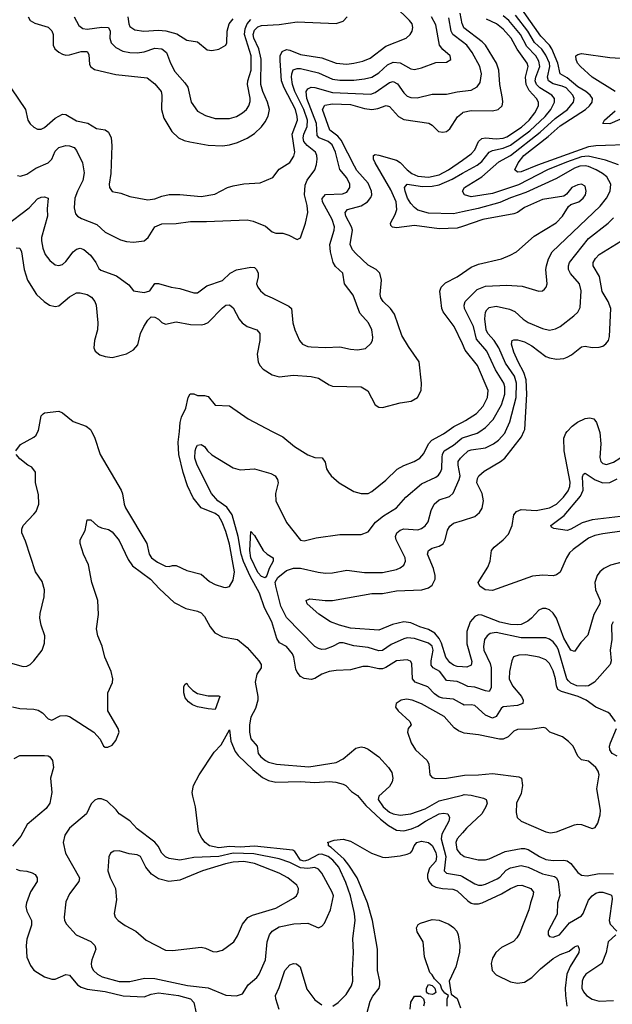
# Model space of a CAD drawing. Header units: inches. Extents: x 1308407 to 1441228, y 959628 to 1036311.
# Tile 386 of 656: x 1377510 to 1380843, y 1006780 to 1012314. Entities that reach past the tile are written whole.
import ezdxf

# ---------------------------------------------------------------- set-up
doc = ezdxf.new("R2010")
doc.units = ezdxf.units.IN
doc.header["$MEASUREMENT"] = 0
for name, color, linetype in [('B3070', 7, 'Continuous'), ('B3071', 7, 'Continuous'), ('B3080', 7, 'Continuous'), ('B3081', 7, 'Continuous')]:
    doc.layers.add(name, color=color, linetype=linetype)

msp = doc.modelspace()

# ---------------------------------------------------------------- linework, layer by layer
at = {"layer": 'B3070', "color": 5}
for points, elevation in [([(1377487.6, 1009890), (1377514, 1009926), (1377590, 1009966.7), (1377602, 1009978), (1377612.6, 1010000)], 2880), ([(1377913.7, 1010000), (1377930, 1009967.7), (1377962.7, 1009870), (1378080.6, 1009670), (1378088.9, 1009648.9), (1378096.8, 1009590), (1378104.2, 1009570), (1378224.7, 1009370), (1378237.8, 1009310), (1378251.1, 1009290), (1378284.1, 1009264.1), (1378330, 1009242.9), (1378350, 1009240.3), (1378370, 1009246.4), (1378390, 1009246), (1378450, 1009218.6), (1378530, 1009197.3), (1378576.8, 1009156.8), (1378610, 1009138.4), (1378655.6, 1009124.4), (1378670, 1009122.7), (1378690, 1009128.5), (1378710, 1009164), (1378718, 1009210), (1378690, 1009365.6), (1378670, 1009436.8), (1378649.2, 1009490), (1378630, 1009523.5), (1378610, 1009537.9), (1378530.3, 1009570.3), (1378486, 1009626), (1378453.7, 1009693.7), (1378429.4, 1009769.4), (1378405, 1009870), (1378401.3, 1009938.7), (1378407.9, 1010000)], 2880), ([(1378929.8, 1010000), (1378990, 1009968.8), (1379055.7, 1009915.7), (1379130, 1009867.2), (1379170, 1009853.4), (1379212.1, 1009852.1), (1379227.4, 1009827.4), (1379236, 1009790), (1379246, 1009770), (1379261.5, 1009750), (1379307.5, 1009710), (1379390, 1009662.6), (1379430, 1009650.2), (1379470, 1009651.2), (1379490, 1009662.2), (1379570, 1009726), (1379632.6, 1009787.4), (1379670, 1009808.4), (1379729.1, 1009830.9), (1379760.7, 1009850), (1379784, 1009876), (1379808.8, 1009930), (1379829, 1009951), (1379893.9, 1009986.1), (1379913.3, 1010000)], 2880), ([(1380000, 1008466.5), (1379950, 1008494.6), (1379890, 1008500.1), (1379870, 1008506.3), (1379844, 1008524), (1379805, 1008565), (1379733.6, 1008590), (1379719.6, 1008610), (1379715.3, 1008695.3), (1379707.7, 1008707.7), (1379690, 1008715), (1379630, 1008710.4), (1379570, 1008672.7), (1379550, 1008664.9), (1379530, 1008665.2), (1379470, 1008679), (1379440.7, 1008679.3), (1379370, 1008659.8), (1379290, 1008656.2), (1379250, 1008649.8), (1379210, 1008636.2), (1379170, 1008611.7), (1379150, 1008605.5), (1379110, 1008610.7), (1379090, 1008622.5), (1379070, 1008646.9), (1379063.5, 1008663.5), (1379051.8, 1008730), (1379044, 1008750), (1379010, 1008790.8), (1378971.6, 1008811.6), (1378956.6, 1008836.6), (1378927.2, 1008930), (1378887.7, 1009007.7), (1378859.1, 1009090), (1378805.4, 1009185.4), (1378768.3, 1009268.3), (1378755.2, 1009310), (1378739.6, 1009410), (1378704.9, 1009530), (1378674.2, 1009574.2), (1378625.2, 1009610), (1378589.3, 1009650), (1378507.2, 1009810), (1378495, 1009850), (1378496.3, 1009890), (1378502.6, 1009910), (1378510, 1009922.3), (1378530, 1009926.5), (1378550, 1009914.9), (1378565.8, 1009890), (1378590, 1009869), (1378710, 1009795.6), (1378750, 1009784), (1378830, 1009790.3), (1378922.4, 1009762.4), (1378946, 1009750), (1378959.5, 1009730), (1378963.1, 1009710), (1378949.1, 1009650), (1378951.5, 1009610), (1379010, 1009488.7), (1379090, 1009387.6), (1379110, 1009383.8), (1379178.3, 1009401.7), (1379310, 1009419.6), (1379430, 1009419.6), (1379470, 1009435.3), (1379511.7, 1009490), (1379555.6, 1009524.4), (1379629.7, 1009570), (1379681.1, 1009630), (1379770, 1009704.3), (1379850, 1009743), (1379865.3, 1009754.7), (1379877.4, 1009770), (1379884.5, 1009790), (1379885.7, 1009854.3), (1379887.9, 1009870), (1379898.3, 1009890), (1379950, 1009922.1), (1379997.3, 1009962.7), (1380000, 1009963.5)], 2860), ([(1377430, 1008707), (1377530, 1008678.8), (1377550, 1008681.2), (1377569.6, 1008690), (1377589.7, 1008710), (1377636.2, 1008770), (1377649.6, 1008810), (1377651.2, 1008850), (1377629.8, 1008909.8), (1377623.1, 1008950), (1377624.2, 1008975.8), (1377647.6, 1009070), (1377649.6, 1009110), (1377635.8, 1009155.8), (1377598.7, 1009210), (1377542.3, 1009382.3), (1377520.9, 1009430), (1377520.9, 1009450), (1377529.5, 1009470), (1377590, 1009533.7), (1377601.5, 1009550), (1377616.9, 1009590), (1377615.6, 1009644.4), (1377598.9, 1009710), (1377598.7, 1009770), (1377578, 1009798), (1377555.3, 1009810), (1377510, 1009845.1), (1377490, 1009869.5)], 2880), ([(1380000, 1008580.4), (1379970, 1008594.6), (1379910, 1008600.2), (1379873.6, 1008650), (1379836.4, 1008670), (1379825.2, 1008685.2), (1379823.7, 1008710), (1379835.3, 1008770), (1379830, 1008792.6), (1379808.6, 1008810), (1379730, 1008836.7), (1379690, 1008838.6), (1379670, 1008833.9), (1379598.7, 1008801.3), (1379550, 1008768.7), (1379530, 1008766), (1379470, 1008785.3), (1379390, 1008793.8), (1379328.8, 1008811.2), (1379308.6, 1008811.4), (1379270, 1008789.9), (1379230, 1008776.3), (1379210, 1008774.7), (1379190, 1008779.1), (1379170, 1008790.8), (1379010, 1008954.4), (1378978.3, 1009018.3), (1378950.2, 1009130), (1378947.5, 1009152.5), (1378961, 1009179), (1379010, 1009218.3), (1379050, 1009232), (1379090, 1009231.4), (1379188.3, 1009208.2), (1379230, 1009203), (1379270, 1009204.8), (1379350, 1009219.7), (1379450, 1009207), (1379550, 1009207.3), (1379630, 1009224), (1379650, 1009232.4), (1379671.2, 1009248.8), (1379679.8, 1009270), (1379677.8, 1009290), (1379626.9, 1009390), (1379624.3, 1009410), (1379630.9, 1009430), (1379650, 1009445), (1379670, 1009453), (1379750, 1009447), (1379770, 1009453.5), (1379791.4, 1009468.6), (1379807.7, 1009492.3), (1379824.7, 1009555.3), (1379841.4, 1009590), (1379870, 1009615.9), (1379926.6, 1009633.4), (1379948.2, 1009651.8), (1379982.2, 1009730), (1379986.8, 1009750), (1379975.4, 1009810), (1379976.5, 1009830), (1379988.6, 1009850), (1380000, 1009860.5)], 2840), ([(1377470, 1008451.3), (1377510, 1008442.3), (1377590, 1008439), (1377613, 1008433), (1377637.9, 1008417.9), (1377670, 1008384.9), (1377690, 1008376.4), (1377738, 1008402), (1377770, 1008403.7), (1377790, 1008398), (1377927.7, 1008310), (1377963, 1008270), (1377982, 1008230), (1377990, 1008225.3), (1378005.8, 1008225.9), (1378030, 1008236.9), (1378050, 1008262.3), (1378068.5, 1008310), (1378063.5, 1008330), (1378006.3, 1008430), (1378005.1, 1008530), (1378031.9, 1008588.1), (1378032.8, 1008610), (1378024.4, 1008650), (1377988.6, 1008730), (1377972.9, 1008792.9), (1377949.6, 1008850.4), (1377942.6, 1008890), (1377953.3, 1008970), (1377949, 1009050), (1377914.7, 1009150), (1377897.6, 1009250), (1377869.6, 1009310), (1377849.6, 1009370), (1377849.6, 1009390), (1377877.4, 1009442.6), (1377890, 1009502), (1377910, 1009502.8), (1377950, 1009467.7), (1377970, 1009458), (1378010, 1009448.5), (1378030, 1009435.3), (1378070, 1009386.7), (1378119.7, 1009279.7), (1378144.6, 1009244.6), (1378246.2, 1009170), (1378295.8, 1009115.8), (1378378.7, 1009038.7), (1378443.7, 1009003.7), (1378509.3, 1008989.3), (1378530, 1008979.2), (1378550, 1008958.9), (1378581.5, 1008901.5), (1378608.3, 1008868.3), (1378650, 1008845.4), (1378735.5, 1008830), (1378790, 1008785.7), (1378855.6, 1008710), (1378867.7, 1008690), (1378867.9, 1008670), (1378844.6, 1008635.4), (1378834.4, 1008590), (1378850.2, 1008510), (1378849.3, 1008490), (1378836.9, 1008443.1), (1378810, 1008393.2), (1378803.2, 1008350), (1378803.1, 1008310), (1378810, 1008271.3), (1378844.7, 1008230), (1378852, 1008190), (1378866, 1008170), (1378892, 1008150), (1378910, 1008141), (1378954, 1008130), (1379135.3, 1008115.3), (1379290, 1008139.1), (1379330, 1008158.8), (1379401.5, 1008218.5), (1379430, 1008226), (1379450, 1008222.8), (1379470, 1008214), (1379530, 1008170.3), (1379584.9, 1008110), (1379603, 1008083), (1379609.3, 1008050), (1379604.7, 1008030), (1379590, 1008004.8), (1379530.3, 1007950), (1379525.8, 1007930), (1379554, 1007890), (1379590, 1007859.8), (1379610, 1007850.2), (1379650, 1007843), (1379710, 1007849.6), (1379790, 1007878.2), (1379870, 1007924.3), (1380000, 1007955.8)], 2860), ([(1380000, 1008677.1), (1379970, 1008679), (1379950, 1008685), (1379930, 1008701.6), (1379906.8, 1008730), (1379883.3, 1008810), (1379870, 1008835.6), (1379845.6, 1008865.6), (1379810, 1008887.2), (1379761.4, 1008901.4), (1379710, 1008923.2), (1379670, 1008928.6), (1379606, 1008914), (1379530, 1008882.5), (1379370, 1008894.6), (1379309.5, 1008910), (1379258.7, 1008930), (1379191.8, 1008971.8), (1379127.3, 1009030), (1379121.3, 1009050), (1379141.2, 1009058.8), (1379228.7, 1009048.7), (1379270, 1009050.1), (1379490, 1009088.4), (1379550, 1009088.6), (1379630, 1009103.1), (1379771.4, 1009108.6), (1379810, 1009119.8), (1379830, 1009135.2), (1379846.1, 1009170), (1379847.2, 1009190), (1379838.2, 1009230), (1379804.2, 1009310), (1379808.6, 1009330), (1379830, 1009342.9), (1379870, 1009355), (1379892.7, 1009367.3), (1379903, 1009390), (1379915.7, 1009444.3), (1379930, 1009466.5), (1379950, 1009484.2), (1380000, 1009499.6)], 2820), ([(1380000, 1008307.3), (1379977.4, 1008317.4), (1379954, 1008334), (1379897.2, 1008397.2), (1379770, 1008469.2), (1379718, 1008490), (1379684.8, 1008495.2), (1379654.8, 1008490), (1379628.2, 1008470), (1379624.4, 1008450), (1379639.5, 1008430), (1379705.3, 1008370), (1379712.7, 1008350), (1379695.5, 1008330), (1379692, 1008310), (1379711.6, 1008250), (1379736.5, 1008210), (1379802.6, 1008150), (1379811.6, 1008130), (1379816.4, 1008070), (1379830, 1008054.9), (1379850, 1008049.1), (1379910.2, 1008050.2), (1380000, 1008066.4)], 2880), ([(1379270.9, 1006769.1), (1379302, 1006790), (1379345.9, 1006834.1), (1379376.5, 1006883.5), (1379383.4, 1006910), (1379381.5, 1006970), (1379388.3, 1007070), (1379383.9, 1007150), (1379397.5, 1007250), (1379393.3, 1007290), (1379369.9, 1007390), (1379344.8, 1007464.8), (1379304.8, 1007550), (1379271.4, 1007590), (1379245.4, 1007610), (1379210, 1007624.2), (1379190, 1007622.4), (1379130.9, 1007589.1), (1379110, 1007584.4), (1379089, 1007590), (1379057.7, 1007637.7), (1379046.6, 1007646.6), (1378830, 1007668.2), (1378750, 1007663.7), (1378690, 1007667.6), (1378630, 1007658.7), (1378577, 1007670), (1378552.3, 1007690), (1378534.3, 1007714.3), (1378516.2, 1007750), (1378499.6, 1007890), (1378482.9, 1007950), (1378480.7, 1007970), (1378487.3, 1008010), (1378518.4, 1008070), (1378603.3, 1008196.7), (1378642.5, 1008237.5), (1378690, 1008322), (1378698, 1008258), (1378721.4, 1008201.4), (1378738.7, 1008178.7), (1378820.3, 1008100.3), (1378875.2, 1008055.2), (1378910, 1008037.3), (1378950, 1008027.5), (1379090, 1008031.3), (1379170, 1008026), (1379250, 1008032.8), (1379288.8, 1008028.8), (1379330, 1008017.8), (1379343.7, 1008010), (1379376.4, 1007976.4), (1379410, 1007953.4), (1379457.3, 1007897.3), (1379539.9, 1007819.9), (1379584.6, 1007784.6), (1379630, 1007759.1), (1379670, 1007753.9), (1379714.3, 1007765.7), (1379750, 1007780.3), (1379791.9, 1007810), (1379870, 1007850.5), (1379894.1, 1007854.1), (1379918, 1007850), (1379928, 1007830), (1379923.5, 1007810), (1379884, 1007736), (1379881.4, 1007710), (1379906.6, 1007610), (1379896.8, 1007530), (1379910, 1007515.9), (1379990, 1007503.7), (1380000, 1007497.8)], 2840), ([(1377479.5, 1008160.5), (1377510, 1008178.8), (1377650, 1008179.1), (1377670, 1008176.3), (1377678.8, 1008170), (1377694.4, 1008150), (1377700.3, 1008110), (1377682.8, 1008050), (1377691.3, 1007970), (1377680.2, 1007910), (1377659.5, 1007880.5), (1377552.4, 1007790), (1377515.4, 1007724.6), (1377470, 1007669.5)], 2840), ([(1380000, 1007743.7), (1379970, 1007709.7), (1379963.1, 1007690), (1379969.3, 1007649.3), (1379990, 1007624.4), (1380000, 1007617.9)], 2860), ([(1379460.8, 1006719.3), (1379482, 1006798), (1379495.4, 1006824.6), (1379531, 1006870), (1379535.6, 1006890), (1379535.4, 1006910), (1379522.2, 1006970), (1379523, 1007090), (1379494.6, 1007250), (1379465.6, 1007350), (1379407.9, 1007490), (1379361.8, 1007561.8), (1379334.8, 1007594.8), (1379262, 1007662), (1379246.6, 1007670), (1379246, 1007686), (1379241.2, 1007690), (1379278.2, 1007701.8), (1379330, 1007707.1), (1379370, 1007697.3), (1379488, 1007630), (1379550, 1007606.3), (1379570, 1007605.3), (1379650, 1007613.7), (1379690, 1007623.1), (1379708.4, 1007631.6), (1379718.2, 1007641.8), (1379728.5, 1007670), (1379743, 1007690), (1379770, 1007696.8), (1379810, 1007690.1), (1379830, 1007672.7), (1379850, 1007633.4), (1379855.3, 1007610), (1379850, 1007583.4), (1379814.9, 1007545.1), (1379804.6, 1007510), (1379803.9, 1007490), (1379811.3, 1007470), (1379828, 1007450), (1379850, 1007438.1), (1379887.3, 1007430), (1379946, 1007426), (1379970, 1007417.6), (1380000, 1007389.7)], 2820), ([(1377490, 1007538.9), (1377510, 1007531.8), (1377550, 1007527.8), (1377579.2, 1007519.2), (1377596.1, 1007510), (1377608.3, 1007490), (1377607.2, 1007470), (1377570, 1007412), (1377547.3, 1007350), (1377544.7, 1007330), (1377550, 1007302.4), (1377576.2, 1007250), (1377576.2, 1007223.8), (1377550, 1007145.2), (1377545.7, 1007110), (1377550, 1007044), (1377570, 1006997.1), (1377590, 1006972.4), (1377610, 1006958), (1377650, 1006934), (1377690, 1006920.3), (1377710, 1006921.1), (1377770, 1006948.1), (1377790, 1006943.6), (1377834.2, 1006890), (1377856.4, 1006876.4), (1377890, 1006864.6), (1377990, 1006852.6), (1378092.4, 1006827.6), (1378210, 1006822.3), (1378250, 1006837.1), (1378290, 1006844.9), (1378402.8, 1006830), (1378470, 1006810.6), (1378490.1, 1006790), (1378502.7, 1006730)], 2840), ([(1379914.8, 1006770), (1379913.6, 1006810), (1379922, 1006830), (1379901.8, 1006841.8), (1379884.8, 1006864.8), (1379877.6, 1006890), (1379842.3, 1006922.3), (1379830, 1006946), (1379817.7, 1006957.7), (1379786.2, 1007046.2), (1379779.6, 1007130), (1379746.4, 1007186.4), (1379741.2, 1007210), (1379751.2, 1007228.8), (1379763.8, 1007236.2), (1379830, 1007255.7), (1379870, 1007252.9), (1379924.3, 1007230), (1379950, 1007211), (1379968.1, 1007190), (1379976.7, 1007170), (1379985.5, 1007110), (1379983.7, 1007070), (1379962.8, 1006990), (1379926.2, 1006910), (1379937.5, 1006837.5), (1379970, 1006813.2), (1379990, 1006760.4)], 2780), ([(1378968.8, 1006750), (1378949.9, 1006810), (1378948.5, 1006830), (1378970, 1006874.9), (1379002, 1006970), (1379030, 1007000.9), (1379050, 1007009.4), (1379067.7, 1007007.7), (1379087.2, 1006990), (1379124.5, 1006864.5), (1379170, 1006805.5), (1379210, 1006777.3)], 2840), ([(1379707, 1006753), (1379710, 1006792), (1379730, 1006826), (1379764.7, 1006824.7), (1379782, 1006810), (1379786, 1006790), (1379780.7, 1006770)], 2780)]:
    msp.add_lwpolyline(points, dxfattribs=dict(at, elevation=elevation))
for points, elevation in [([(1378890, 1009177.6), (1378870, 1009184.4), (1378850, 1009207.5), (1378809.3, 1009290), (1378804, 1009330), (1378810, 1009437.3), (1378830, 1009414.9), (1378880.2, 1009330), (1378902.7, 1009310), (1378936.5, 1009290), (1378935.9, 1009270), (1378913.1, 1009230), (1378900.7, 1009190)], 2840), ([(1378610, 1008437.2), (1378570, 1008439.7), (1378510, 1008451.1), (1378482.2, 1008462.2), (1378459.5, 1008479.5), (1378441.5, 1008501.4), (1378433.6, 1008530), (1378433.6, 1008566.4), (1378441.2, 1008578.8), (1378450, 1008584.7), (1378457.3, 1008570), (1378483.2, 1008543.2), (1378510, 1008526.7), (1378570, 1008513.7), (1378630, 1008513.4), (1378636, 1008510)], 2840), ([(1377970, 1007935.1), (1377950, 1007935.1), (1377932.7, 1007927.3), (1377912.7, 1007907.3), (1377884.9, 1007850), (1377790.1, 1007769.9), (1377764.4, 1007730), (1377754.4, 1007690), (1377767.7, 1007630), (1377845.5, 1007490), (1377842.7, 1007470), (1377790, 1007400.5), (1377770, 1007355.1), (1377759.4, 1007270), (1377762.2, 1007250), (1377773.4, 1007230), (1377827.2, 1007170), (1377910, 1007131.8), (1377933, 1007110), (1377938.9, 1007090), (1377915.1, 1007030), (1377911.6, 1007010), (1377913.7, 1006990), (1377925.2, 1006970), (1377946.9, 1006950), (1377974.2, 1006934.2), (1378070, 1006907.9), (1378130, 1006908.4), (1378212.6, 1006927.4), (1378270, 1006925), (1378454, 1006886), (1378570, 1006871.8), (1378670, 1006830.3), (1378730, 1006826.7), (1378762.3, 1006837.7), (1378794.8, 1006890), (1378844.2, 1006930), (1378857.5, 1006950), (1378892.9, 1007030), (1378901.1, 1007130), (1378914.6, 1007170), (1378930, 1007191.5), (1378970, 1007214.5), (1379052, 1007232), (1379130, 1007236), (1379190, 1007210.4), (1379210, 1007219.3), (1379223.6, 1007236.4), (1379257.3, 1007310), (1379274.5, 1007390), (1379268.2, 1007410), (1379210, 1007516.8), (1379190, 1007539), (1379170, 1007547.8), (1379130, 1007542.7), (1379090, 1007547.2), (1379030, 1007576.5), (1378970, 1007597.1), (1378826, 1007626), (1378710, 1007629.6), (1378630, 1007609.6), (1378490, 1007604.3), (1378410, 1007590.4), (1378350, 1007599.3), (1378329.1, 1007609.1), (1378310, 1007628.8), (1378288.5, 1007668.5), (1378270, 1007691.8), (1378170, 1007765.6), (1378130, 1007811.3), (1378070, 1007849.4), (1378053, 1007873), (1378001.2, 1007921.2)], 2860), ([(1378070, 1007642.6), (1378039.5, 1007640.5), (1378020.5, 1007630), (1378011.7, 1007608.3), (1378006.4, 1007530), (1378018.7, 1007490), (1378049.2, 1007430), (1378053.5, 1007366.5), (1378040.4, 1007290), (1378046.4, 1007270), (1378063.8, 1007250), (1378102.5, 1007222.5), (1378163.8, 1007190), (1378220.7, 1007140.7), (1378330, 1007083.1), (1378370, 1007082.3), (1378530, 1007101.5), (1378555.5, 1007095.5), (1378596.7, 1007076.7), (1378615.5, 1007075.5), (1378650, 1007084.4), (1378714.7, 1007130), (1378735.4, 1007164.6), (1378762.3, 1007230), (1378792.4, 1007267.6), (1378819.3, 1007280.7), (1378950, 1007320.7), (1379050, 1007375.8), (1379066, 1007390), (1379076.1, 1007410), (1379077.2, 1007430), (1379068.5, 1007450), (1379018, 1007490), (1378970, 1007516.2), (1378830, 1007570.3), (1378770, 1007581.7), (1378710, 1007578.5), (1378667.6, 1007570), (1378537.6, 1007530), (1378410, 1007477), (1378349.2, 1007470), (1378290, 1007485.6), (1378250.3, 1007510.3), (1378219.9, 1007550), (1378190, 1007609.7), (1378170, 1007620.7), (1378124.9, 1007624.9)], 2880), ([(1379830, 1006835.3), (1379810, 1006838), (1379803.1, 1006843.1), (1379798, 1006850), (1379798, 1006870), (1379808.9, 1006891.1), (1379830, 1006884.7), (1379844.7, 1006870), (1379850, 1006846), (1379842, 1006838)], 2780)]:
    msp.add_lwpolyline(points, close=True, dxfattribs=dict(at, elevation=elevation))
at = {"layer": 'B3071', "color": 5}
for points, elevation in [([(1377464.5, 1011924.5), (1377541.5, 1011810), (1377556.2, 1011750), (1377569.4, 1011729.4), (1377590, 1011710.2), (1377610, 1011699), (1377630, 1011698.5), (1377650, 1011707.2), (1377710, 1011760.9), (1377750, 1011782.7), (1377770, 1011780.2), (1377830, 1011744.6), (1377892.6, 1011732.6), (1377942.1, 1011702.1), (1377990, 1011694.5), (1378010, 1011682), (1378024.8, 1011650), (1378027.6, 1011607.6), (1378021.8, 1011450), (1378012.3, 1011390), (1378015.5, 1011370), (1378030, 1011349.1), (1378078.9, 1011338.9), (1378130, 1011320.2), (1378230, 1011301.3), (1378270, 1011306.8), (1378310, 1011322.8), (1378350, 1011331.3), (1378410, 1011330.7), (1378530, 1011320.1), (1378606.8, 1011333.2), (1378678.9, 1011370), (1378710, 1011379.8), (1378770, 1011391.1), (1378863.2, 1011396.8), (1378933.8, 1011426.2), (1378970, 1011473.1), (1379030, 1011511.7), (1379052.4, 1011547.6), (1379057.5, 1011570), (1379043.3, 1011670), (1379071.9, 1011750), (1379071.4, 1011770), (1379061, 1011810), (1378997.2, 1011930), (1378983.2, 1011970), (1378975, 1012085), (1378975.9, 1012110), (1378985.5, 1012134.5), (1379010, 1012145.6), (1379030, 1012143.1), (1379090, 1012117.9), (1379210, 1012099.1), (1379290, 1012068.7), (1379350, 1012064.4), (1379390, 1012068.6), (1379439.5, 1012080.5), (1379481.9, 1012098.1), (1379570, 1012165.6), (1379683, 1012210), (1379706, 1012230), (1379716.8, 1012250), (1379721.2, 1012270), (1379716.8, 1012290), (1379702.9, 1012310), (1379620.8, 1012390)], 2980), ([(1377497.3, 1011437.3), (1377514.6, 1011434.6), (1377550, 1011445.3), (1377601.3, 1011478.7), (1377670, 1011509.3), (1377689.9, 1011530.1), (1377710, 1011575.2), (1377730, 1011595.2), (1377770, 1011606.4), (1377790, 1011605.2), (1377815.7, 1011595.7), (1377830, 1011578.4), (1377862.7, 1011510), (1377872.4, 1011452.4), (1377865.1, 1011410), (1377834.5, 1011350), (1377820.5, 1011310), (1377815.9, 1011255.9), (1377823.6, 1011223.6), (1377834.9, 1011210), (1377857.1, 1011197.1), (1377943.1, 1011163.1), (1377990, 1011119), (1378077.1, 1011077.1), (1378110, 1011067.1), (1378150, 1011062.8), (1378210, 1011071.6), (1378233.1, 1011090), (1378270.8, 1011150), (1378310, 1011166.9), (1378390, 1011168.5), (1378470, 1011180.3), (1378561, 1011179), (1378788.8, 1011188.8), (1378822.3, 1011182.3), (1378893.1, 1011153.1), (1378930, 1011121.3), (1378950, 1011114.4), (1378990, 1011114.9), (1379023.6, 1011103.6), (1379070, 1011078.4), (1379090, 1011087.7), (1379118.4, 1011170), (1379129.8, 1011230.2), (1379127.5, 1011270), (1379111.7, 1011330), (1379116, 1011384), (1379127.4, 1011412.6), (1379169.9, 1011470.1), (1379180, 1011500), (1379183.4, 1011530), (1379181.6, 1011550), (1379172.9, 1011570), (1379126.8, 1011606.8), (1379108.4, 1011630), (1379104.6, 1011650), (1379107.7, 1011670), (1379126.3, 1011713.7), (1379128.7, 1011750), (1379108.6, 1011810), (1379058.3, 1011910), (1379043.5, 1011950), (1379038, 1011990), (1379039.9, 1012010), (1379048.9, 1012031.1), (1379070, 1012039.6), (1379090, 1012039.9), (1379190, 1012015.6), (1379270, 1011979.2), (1379310, 1011974.3), (1379390, 1011974.2), (1379450, 1011980.6), (1379490, 1011991.1), (1379530, 1012014.6), (1379579.3, 1012060.7), (1379610, 1012075.3), (1379650, 1012071.2), (1379710, 1012037.5), (1379730, 1012034.7), (1379770, 1012043.2), (1379850, 1012073), (1379910, 1012076), (1379934.3, 1012090), (1379931.1, 1012110), (1379890, 1012146), (1379870.9, 1012170.9), (1379850, 1012284.2), (1379826.7, 1012330)], 2960), ([(1377556.6, 1012330), (1377568.4, 1012310), (1377594.6, 1012294.6), (1377670, 1012271.4), (1377690.5, 1012250.5), (1377698.6, 1012230), (1377697.8, 1012170), (1377708.3, 1012150), (1377730, 1012131.3), (1377750, 1012119.7), (1377770, 1012115.2), (1377790, 1012116.8), (1377855.8, 1012135.8), (1377890, 1012134.4), (1377898, 1012118), (1377902.2, 1012062.2), (1377910, 1012048), (1377930, 1012034.7), (1378050, 1012006.3), (1378226.8, 1011986.8), (1378270, 1011953.8), (1378305.3, 1011910), (1378309.5, 1011890), (1378307.4, 1011810), (1378321, 1011761), (1378365.4, 1011685.4), (1378403.1, 1011650), (1378435, 1011635), (1378466.7, 1011626.7), (1378570, 1011609.4), (1378650, 1011604.6), (1378690, 1011610.1), (1378735.6, 1011624.4), (1378790, 1011648.8), (1378830, 1011674), (1378869.1, 1011710.9), (1378890, 1011739.2), (1378907.7, 1011772.3), (1378914.8, 1011810), (1378904.4, 1011850), (1378878.2, 1011910), (1378866.5, 1011950), (1378867.4, 1012092.6), (1378854.3, 1012150), (1378826.7, 1012210), (1378823.2, 1012230), (1378830, 1012255.4), (1378850, 1012274), (1378870, 1012280.7), (1378970, 1012286.9), (1379070, 1012300.9), (1379290, 1012293.2), (1379330, 1012305.6), (1379352.4, 1012330)], 3020), ([(1377816.6, 1012330), (1377841.6, 1012281.6), (1377865, 1012265), (1377890, 1012260.1), (1377971.8, 1012271.8), (1378009.4, 1012269.4), (1378018.8, 1012250), (1378016.2, 1012210), (1378024.2, 1012184.2), (1378050, 1012157.5), (1378090, 1012137.3), (1378130, 1012129.5), (1378170, 1012128.2), (1378210, 1012134), (1378270, 1012153.4), (1378310, 1012149.4), (1378335.2, 1012130), (1378357.5, 1012070), (1378381.9, 1012021.9), (1378438.8, 1011958.8), (1378454.8, 1011934.8), (1378474.3, 1011850), (1378510, 1011800.3), (1378554.8, 1011774.8), (1378610, 1011758.9), (1378690, 1011759.4), (1378730, 1011769.4), (1378763.5, 1011790), (1378785.8, 1011810), (1378799.1, 1011830), (1378805.7, 1011854.3), (1378806.4, 1011873.7), (1378792, 1011950), (1378793.7, 1011970), (1378812.2, 1012030), (1378811.7, 1012110), (1378774.8, 1012230), (1378777.5, 1012262.5), (1378790.2, 1012290), (1378810, 1012315.5)], 3040), ([(1378118.6, 1012330), (1378122.8, 1012290), (1378130, 1012275.2), (1378157.2, 1012257.2), (1378208.6, 1012248.6), (1378290, 1012255.7), (1378331.7, 1012251.7), (1378393.6, 1012233.6), (1378450, 1012198), (1378510, 1012189), (1378564.6, 1012144.6), (1378590, 1012141.1), (1378630, 1012149), (1378668.5, 1012170), (1378675.4, 1012184.6), (1378677.3, 1012250), (1378688.5, 1012291.5), (1378710, 1012318.4)], 3060), ([(1380000, 1012189.5), (1379946.5, 1012230), (1379937.3, 1012250), (1379923.5, 1012323.5)], 2940), ([(1380000, 1012288.1), (1379999.2, 1012290), (1379987.9, 1012350)], 2920), ([(1377430, 1011155.9), (1377563, 1011257), (1377610, 1011307.6), (1377630, 1011316.2), (1377650, 1011318.5), (1377670, 1011310.4), (1377664.7, 1011250), (1377667.1, 1011210), (1377632.7, 1011090), (1377631.5, 1011070), (1377639, 1011030), (1377653.8, 1010993.8), (1377680, 1010960), (1377710, 1010936), (1377730, 1010932.7), (1377750, 1010938.5), (1377770, 1010955.2), (1377810, 1011009.1), (1377830, 1011024.5), (1377850, 1011029.2), (1377870, 1011022.2), (1377908.3, 1010990), (1377937.6, 1010950), (1377955.8, 1010915.8), (1377966.4, 1010906.4), (1378053.8, 1010873.8), (1378122.9, 1010822.9), (1378149.1, 1010789.1), (1378210, 1010780.3), (1378242.7, 1010790), (1378270, 1010832), (1378290, 1010832), (1378362, 1010810), (1378410, 1010803.7), (1378490, 1010778), (1378510, 1010778), (1378562, 1010818), (1378650, 1010848), (1378694, 1010890), (1378730, 1010908.1), (1378810, 1010923.8), (1378830, 1010921.3), (1378842, 1010910), (1378851, 1010890), (1378852, 1010868), (1378841.3, 1010830), (1378848.9, 1010810), (1378864.2, 1010790), (1378890, 1010767.4), (1378930, 1010751.3), (1379023, 1010703), (1379039.6, 1010690), (1379047.1, 1010610), (1379057.3, 1010570), (1379084.2, 1010510), (1379100.4, 1010490), (1379130, 1010477.4), (1379150, 1010475.2), (1379230, 1010472.1), (1379310, 1010474.9), (1379370, 1010461.5), (1379410, 1010458), (1379455.1, 1010464.9), (1379485.5, 1010494.5), (1379494.5, 1010510), (1379497.1, 1010530), (1379491.4, 1010570), (1379471.6, 1010610), (1379423.7, 1010663.7), (1379385.3, 1010765.3), (1379337.1, 1010830), (1379327.7, 1010890), (1379286.8, 1010926.8), (1379274, 1010950), (1379257.6, 1011010), (1379254.6, 1011050), (1379278.7, 1011130), (1379279.9, 1011150), (1379267.3, 1011190), (1379213.8, 1011290), (1379210.6, 1011309.4), (1379230, 1011331.1), (1379324.7, 1011335.3), (1379350, 1011344.6), (1379366.3, 1011370), (1379366, 1011390), (1379350, 1011424.2), (1379311.4, 1011471.4), (1379285.6, 1011570), (1379268.4, 1011610), (1379245.6, 1011630), (1379194.6, 1011650), (1379183.5, 1011663.5), (1379179.8, 1011730), (1379125.5, 1011870), (1379121.3, 1011910), (1379130, 1011926), (1379150, 1011935.3), (1379170, 1011933.3), (1379270, 1011904.3), (1379484.1, 1011895.9), (1379510, 1011904.2), (1379590, 1011960.1), (1379610, 1011965.7), (1379634.1, 1011954.1), (1379670, 1011902.9), (1379690, 1011884.6), (1379710, 1011876.3), (1379745.3, 1011874.7), (1379830, 1011894.4), (1379910, 1011896.1), (1379970, 1011908.9), (1380000, 1011912.4)], 2940), ([(1377490, 1011031.1), (1377510, 1011030.3), (1377520.7, 1011010), (1377535.5, 1010910), (1377553.4, 1010850), (1377604.7, 1010770), (1377647.2, 1010730), (1377676.5, 1010710), (1377710, 1010702), (1377730, 1010706.1), (1377790, 1010756.8), (1377830, 1010777.8), (1377850, 1010778), (1377888.9, 1010768.9), (1377913.5, 1010753.5), (1377932.4, 1010730), (1377939.7, 1010710), (1377949.4, 1010610), (1377947.8, 1010570), (1377930.3, 1010510), (1377926.4, 1010470), (1377934.9, 1010450), (1377960.7, 1010430), (1377990, 1010420.2), (1378030, 1010415.5), (1378110, 1010436.2), (1378150, 1010457.8), (1378173.5, 1010486.5), (1378188.7, 1010550), (1378207.3, 1010590), (1378230, 1010624.8), (1378250, 1010644.6), (1378270, 1010642.1), (1378291.3, 1010631.3), (1378310, 1010612.7), (1378330, 1010602.4), (1378390, 1010615.5), (1378470, 1010601.5), (1378530, 1010599.2), (1378550, 1010602.6), (1378570, 1010612.5), (1378650, 1010694.7), (1378670, 1010710.2), (1378690, 1010711.5), (1378710, 1010694.9), (1378745.2, 1010630), (1378760.7, 1010610), (1378790, 1010590.2), (1378843.1, 1010570), (1378860.8, 1010550), (1378861.1, 1010510), (1378846.4, 1010433.6), (1378851, 1010390), (1378861.1, 1010370), (1378878.6, 1010350), (1378930, 1010317.3), (1378970, 1010306.6), (1379050, 1010316.8), (1379150, 1010309.3), (1379190, 1010298.2), (1379250, 1010261.5), (1379270, 1010254.7), (1379430.8, 1010250.8), (1379468, 1010228), (1379510, 1010148.7), (1379530, 1010135.3), (1379550, 1010134), (1379650, 1010160.2), (1379712, 1010170), (1379746.6, 1010190), (1379768.6, 1010230), (1379770.7, 1010270.7), (1379756.5, 1010390), (1379696.1, 1010476.1), (1379659, 1010539), (1379618.4, 1010658.4), (1379595, 1010690), (1379554.6, 1010730), (1379542, 1010750), (1379538.3, 1010770), (1379544.5, 1010850), (1379534.8, 1010890), (1379515.6, 1010910), (1379470, 1010935), (1379399.9, 1010999.9), (1379381.1, 1011021.1), (1379368.4, 1011050), (1379381.3, 1011130), (1379376.3, 1011150), (1379344.8, 1011210), (1379341.5, 1011230), (1379353.6, 1011246.4), (1379430, 1011267.8), (1379467.1, 1011290), (1379485.4, 1011314.6), (1379490.3, 1011330), (1379489, 1011350), (1379470, 1011395.2), (1379407.1, 1011467.1), (1379392.3, 1011490), (1379317.4, 1011637.4), (1379299, 1011659), (1379253.8, 1011693.8), (1379212.7, 1011810), (1379226.7, 1011833.3), (1379270, 1011841.4), (1379370, 1011836.7), (1379450, 1011814.4), (1379490, 1011809.7), (1379525, 1011815), (1379571.2, 1011831.2), (1379590, 1011826.7), (1379640.2, 1011770), (1379670, 1011752.1), (1379811.6, 1011731.6), (1379830, 1011721.1), (1379864.7, 1011684.7), (1379890, 1011680.8), (1379910, 1011686), (1379930, 1011700.2), (1379972, 1011768), (1380000, 1011790.6)], 2920), ([(1380000, 1011151.3), (1379970, 1011141.2), (1379870, 1011138.9), (1379730, 1011157.6), (1379630, 1011143.2), (1379606.9, 1011146.9), (1379596.6, 1011156.6), (1379595.1, 1011170), (1379621.7, 1011218.3), (1379632.1, 1011247.9), (1379627.9, 1011290), (1379597, 1011357), (1379508.8, 1011510), (1379499.9, 1011530), (1379500.4, 1011550), (1379510, 1011555.3), (1379530, 1011553.1), (1379630, 1011524.5), (1379650, 1011510.9), (1379689.1, 1011469.1), (1379715.3, 1011450), (1379750, 1011434.5), (1379810, 1011429.5), (1379870, 1011441.1), (1379922.7, 1011470), (1380000, 1011524.4)], 2880), ([(1380000, 1011233.5), (1379950, 1011223), (1379810, 1011225.5), (1379750, 1011243.9), (1379730, 1011258.2), (1379710, 1011281.1), (1379691.2, 1011310), (1379678, 1011350), (1379674.8, 1011370), (1379689.6, 1011390), (1379776.2, 1011376.2), (1379830, 1011377.8), (1379870, 1011385.4), (1379941.8, 1011418.2), (1380000, 1011450.6)], 2860), ([(1380000, 1010492.2), (1379954.6, 1010590), (1379891.8, 1010671.8), (1379885, 1010690), (1379872.3, 1010787.7), (1379879.8, 1010810), (1379905.7, 1010834.3), (1379971.5, 1010868.5), (1380000, 1010888.3)], 2880), ([(1378407.9, 1010000), (1378413.2, 1010050), (1378420.8, 1010079.2), (1378444.9, 1010130), (1378456.9, 1010190), (1378469, 1010211), (1378490, 1010211), (1378510, 1010201.8), (1378550, 1010201.9), (1378570, 1010196), (1378610, 1010147.3), (1378690, 1010142.9), (1378794.9, 1010070), (1378929.8, 1010000)], 2880), ([(1377612.6, 1010000), (1377615, 1010005), (1377630, 1010087.7), (1377641.3, 1010098.7), (1377650, 1010104.2), (1377730, 1010112.8), (1377750, 1010104.2), (1377810, 1010055.3), (1377883, 1010030), (1377908.7, 1010010), (1377913.7, 1010000)], 2880), ([(1379913.3, 1010000), (1379952, 1010028), (1380000, 1010052.6)], 2880)]:
    msp.add_lwpolyline(points, dxfattribs=dict(at, elevation=elevation))
at = {"layer": 'B3080', "color": 5}
for points, elevation in [([(1380000, 1009963.5), (1380082.3, 1009990), (1380097.3, 1010000)], 2860), ([(1380000, 1009499.6), (1380070, 1009521.2), (1380096.6, 1009543.4), (1380111.4, 1009568.6), (1380118.8, 1009610), (1380110.6, 1009650), (1380082.1, 1009710), (1380084.5, 1009735.5), (1380093.1, 1009750), (1380123, 1009777), (1380214.3, 1009830), (1380239.7, 1009850), (1380331.6, 1009968.4), (1380346.5, 1010000)], 2820), ([(1380000, 1009860.5), (1380032, 1009890), (1380050, 1009897), (1380130, 1009907.7), (1380175.9, 1009930), (1380204, 1009950), (1380238, 1009990), (1380242.4, 1010000)], 2840), ([(1380910, 1009441.5), (1380790, 1009424.9), (1380745.5, 1009414.5), (1380710, 1009399.9), (1380623.2, 1009336.8), (1380602.9, 1009317.1), (1380585.4, 1009290), (1380550, 1009208.7), (1380530, 1009193.8), (1380510, 1009187.2), (1380452.2, 1009192.2), (1380394.5, 1009185.5), (1380170, 1009105.8), (1380128.9, 1009108.9), (1380098, 1009130), (1380089.6, 1009150), (1380142.7, 1009237.3), (1380155.6, 1009270), (1380163.4, 1009330), (1380179, 1009350), (1380230.3, 1009389.7), (1380258.6, 1009421.4), (1380280.3, 1009470), (1380289.9, 1009530.1), (1380303.5, 1009550), (1380330, 1009561.5), (1380415.5, 1009555.5), (1380490, 1009570.1), (1380530, 1009591.1), (1380568.5, 1009630), (1380594.5, 1009665.5), (1380603.9, 1009690), (1380605.6, 1009714.4), (1380571.9, 1009890), (1380570, 1009962), (1380581, 1009990), (1380589.9, 1010000)], 2780), ([(1380771.2, 1010000), (1380773.4, 1009993.4), (1380778.1, 1009930), (1380772.9, 1009852.9), (1380779.1, 1009830), (1380790, 1009818.5), (1380810, 1009814.7), (1380850, 1009827), (1380885.8, 1009850), (1380907.2, 1009870), (1380930, 1009896.9), (1380947.5, 1009930), (1380947.9, 1009970), (1380937.9, 1010000)], 2780), ([(1380890, 1009521.6), (1380730, 1009503.4), (1380673.5, 1009486.5), (1380610, 1009449.8), (1380590, 1009443.1), (1380514, 1009454), (1380501.7, 1009461.7), (1380498.4, 1009470), (1380572.1, 1009527.9), (1380664.6, 1009635.4), (1380679.9, 1009670), (1380674.8, 1009745.2), (1380680.9, 1009759.1), (1380690, 1009765.5), (1380747.5, 1009727.5), (1380790, 1009710.6), (1380830, 1009711.9), (1380870, 1009732.4)], 2760), ([(1380911.5, 1009268.5), (1380832.3, 1009247.7), (1380796.5, 1009230), (1380773.7, 1009210), (1380759, 1009190), (1380744.3, 1009150), (1380748.7, 1009110), (1380775, 1009050), (1380773, 1009030), (1380739, 1008970), (1380704.8, 1008855.2), (1380666.7, 1008813.3), (1380630, 1008762.6), (1380610, 1008770.9), (1380570, 1008838), (1380529.2, 1008950), (1380510, 1008978.1), (1380490, 1008996.1), (1380470, 1009004.6), (1380450, 1009004.3), (1380430, 1008995.4), (1380389.3, 1008950), (1380367.6, 1008932.4), (1380330, 1008915.3), (1380310, 1008912), (1380270, 1008915.3), (1380210, 1008928), (1380110, 1008967.8), (1380090, 1008967.9), (1380070, 1008959.1), (1380043.4, 1008930), (1380024.5, 1008875.5), (1380025.4, 1008805.4), (1380053.8, 1008706.2), (1380050, 1008685.4), (1380024.5, 1008675.5), (1380000, 1008677.1)], 2820), ([(1380848.4, 1008930), (1380838, 1008910), (1380841, 1008830), (1380831.8, 1008770), (1380836.9, 1008710), (1380831.6, 1008690), (1380742.6, 1008590), (1380710.2, 1008570), (1380693, 1008567), (1380643.5, 1008570), (1380610, 1008584.8), (1380597, 1008597), (1380588.3, 1008610), (1380540.5, 1008770), (1380530.9, 1008790), (1380510, 1008817.5), (1380490, 1008832.5), (1380470, 1008838.6), (1380330, 1008839.2), (1380190, 1008870.3), (1380157, 1008863), (1380139.2, 1008850), (1380125, 1008830), (1380118.1, 1008790), (1380121.2, 1008770), (1380155.4, 1008695.4), (1380162.2, 1008670), (1380161.8, 1008558.2), (1380150, 1008538.7), (1380130, 1008541.3), (1380070, 1008562.8), (1380030, 1008566.3), (1380000, 1008580.4)], 2840), ([(1380861.1, 1008370), (1380831.1, 1008411.1), (1380819.9, 1008419.9), (1380750.7, 1008450.7), (1380696.8, 1008490), (1380652.1, 1008510), (1380557.4, 1008537.4), (1380537.7, 1008550), (1380529.1, 1008569.1), (1380524.6, 1008610), (1380510, 1008654.8), (1380490, 1008696.1), (1380470, 1008716.5), (1380432, 1008730), (1380356.9, 1008743.1), (1380317.6, 1008742.4), (1380288.2, 1008731.8), (1380278.9, 1008710), (1380265.1, 1008650), (1380262.6, 1008610), (1380281.9, 1008570), (1380331.8, 1008510), (1380341.6, 1008490), (1380339.5, 1008470), (1380310, 1008458.7), (1380230, 1008451.8), (1380218.4, 1008441.6), (1380190, 1008396.8), (1380170, 1008387.9), (1380130, 1008405.5), (1380070, 1008459.9), (1380050, 1008463.4), (1380010, 1008460.9), (1380000, 1008466.5)], 2860), ([(1380000, 1008066.4), (1380011.5, 1008068.5), (1380090, 1008068.9), (1380170, 1008076.8), (1380318, 1008058), (1380332.7, 1008050), (1380339, 1008010), (1380330, 1007965.2), (1380304, 1007910), (1380302.8, 1007857.2), (1380307.9, 1007830), (1380330, 1007809.2), (1380470, 1007749.2), (1380496, 1007744), (1380530, 1007748.3), (1380630, 1007788.4), (1380650, 1007792.1), (1380670.2, 1007790.2), (1380730, 1007768.2), (1380746.8, 1007773.2), (1380762, 1007798), (1380774.9, 1007845.1), (1380776.5, 1007870), (1380757.2, 1007990), (1380769.8, 1008069.8), (1380763.1, 1008090), (1380749.8, 1008110), (1380710, 1008147.1), (1380670, 1008153.6), (1380650, 1008173.6), (1380623.4, 1008230), (1380597.1, 1008257.1), (1380562.7, 1008282.7), (1380492.3, 1008310), (1380470, 1008332.7), (1380456.3, 1008336.3), (1380394.2, 1008325.8), (1380310, 1008324.8), (1380290, 1008314.7), (1380257.7, 1008282.3), (1380229.6, 1008270.4), (1380209.4, 1008269.4), (1380090, 1008293.7), (1380010, 1008302.8), (1380000, 1008307.3)], 2880), ([(1380870, 1008174.9), (1380842.2, 1008190), (1380829.5, 1008209.5), (1380828.3, 1008230), (1380833.2, 1008250), (1380866.4, 1008330)], 2860), ([(1380000, 1007955.8), (1380010, 1007958.2), (1380050, 1007954.5), (1380118.4, 1007938.4), (1380134.3, 1007930), (1380138.5, 1007910), (1380132.7, 1007890), (1380109.4, 1007850), (1380023.2, 1007770), (1380000, 1007743.7)], 2860), ([(1380000, 1007617.9), (1380010, 1007611.4), (1380088.8, 1007591.2), (1380130, 1007591.3), (1380150, 1007596.5), (1380241.1, 1007638.9), (1380330, 1007656.1), (1380350, 1007656.1), (1380370, 1007649.6), (1380433.2, 1007610), (1380470, 1007592.7), (1380510, 1007587.9), (1380570, 1007590.7), (1380590, 1007586.3), (1380610, 1007571), (1380650, 1007520.6), (1380670, 1007505.9), (1380702.6, 1007502.6), (1380770, 1007515.7), (1380850, 1007512.7)], 2860), ([(1380000, 1007497.8), (1380070, 1007456.4), (1380090, 1007449.5), (1380110, 1007449), (1380130, 1007455.3), (1380194.9, 1007485.1), (1380210, 1007495), (1380246.7, 1007533.3), (1380270, 1007546.5), (1380330, 1007559.1), (1380370, 1007551), (1380450, 1007512.3), (1380518.3, 1007498.3), (1380530.2, 1007490), (1380539.4, 1007470), (1380547.8, 1007392.2), (1380535.6, 1007350), (1380533.2, 1007286.8), (1380482.4, 1007190), (1380482.6, 1007170), (1380490, 1007161.3), (1380510, 1007156.9), (1380545.6, 1007170), (1380602.9, 1007237.1), (1380670, 1007277.7), (1380680.2, 1007290), (1380710, 1007365.2), (1380730, 1007390.1), (1380750, 1007404.8), (1380770, 1007410.8), (1380790, 1007409.3), (1380835.1, 1007395.1), (1380840.3, 1007390), (1380842.3, 1007370), (1380826.1, 1007250), (1380831, 1007230), (1380868.9, 1007190)], 2840), ([(1380000, 1007389.7), (1380030, 1007361.9), (1380048.6, 1007348.6), (1380064.2, 1007344.2), (1380090, 1007343.7), (1380110.8, 1007349.2), (1380220.1, 1007399.9), (1380270, 1007430.1), (1380310, 1007447.8), (1380334, 1007450), (1380384.2, 1007430), (1380399.2, 1007410), (1380397.1, 1007390), (1380382.4, 1007350), (1380374.3, 1007310), (1380321.4, 1007178.6), (1380306.6, 1007153.4), (1380287.2, 1007132.8), (1380220.2, 1007099.8), (1380187.6, 1007070), (1380170, 1007038.4), (1380162, 1007010), (1380168.3, 1006970), (1380190, 1006945.8), (1380270, 1006906.8), (1380310, 1006898.6), (1380350, 1006904.7), (1380390, 1006930.1), (1380440.2, 1006979.9), (1380510, 1007037.8), (1380550, 1007060.1), (1380601.3, 1007078.7), (1380630, 1007102), (1380650, 1007110.4), (1380656.1, 1007090), (1380654.2, 1007070), (1380606.9, 1006993.1), (1380588.3, 1006950), (1380578.8, 1006870), (1380579.2, 1006830), (1380586.6, 1006770)], 2820), ([(1380863.2, 1007170), (1380819.2, 1007130), (1380809.3, 1007070), (1380783.9, 1007010), (1380695, 1006950), (1380681, 1006930), (1380674, 1006910), (1380672.7, 1006870), (1380680.6, 1006850), (1380697.7, 1006830), (1380730, 1006808.6), (1380770, 1006796.8), (1380850, 1006800.7)], 2840)]:
    msp.add_lwpolyline(points, dxfattribs=dict(at, elevation=elevation))
at = {"layer": 'B3081', "color": 5}
for points, elevation in [([(1380970, 1011613.2), (1380750, 1011605.4), (1380710, 1011599.5), (1380423.4, 1011496.6), (1380330, 1011458.6), (1380310, 1011456.2), (1380294.8, 1011470), (1380313.7, 1011510), (1380345.5, 1011550), (1380482.7, 1011657.3), (1380550, 1011717.4), (1380692.5, 1011810), (1380715.9, 1011830), (1380730.4, 1011850), (1380731.7, 1011870), (1380718.6, 1011890), (1380694.4, 1011910), (1380650, 1011936.1), (1380590, 1011987.1), (1380549.1, 1012009.1), (1380537.4, 1012070), (1380502.5, 1012150), (1380490, 1012170.6), (1380440.9, 1012220.9), (1380290, 1012438.9)], 2820), ([(1380000, 1011450.6), (1380083.2, 1011496.8), (1380110, 1011517.1), (1380151.3, 1011570), (1380170, 1011579), (1380230, 1011590.9), (1380270, 1011608.7), (1380380.3, 1011690), (1380464.8, 1011770), (1380497.8, 1011810), (1380518.9, 1011850), (1380518.2, 1011870), (1380503.6, 1011890), (1380435.8, 1011930), (1380417.1, 1011950), (1380410.2, 1011970), (1380412.7, 1011990), (1380434.9, 1012050), (1380430, 1012080.7), (1380413, 1012110), (1380362.5, 1012162.5), (1380327.7, 1012230), (1380261.9, 1012310), (1380230, 1012336)], 2860), ([(1380000, 1011524.4), (1380050, 1011559.6), (1380070, 1011583.2), (1380091.5, 1011628.5), (1380110, 1011646.4), (1380130, 1011650.1), (1380190, 1011643.5), (1380230, 1011648.5), (1380250, 1011656.2), (1380331.9, 1011710), (1380376.4, 1011750), (1380408.4, 1011790), (1380428.2, 1011830), (1380427.7, 1011850), (1380417.7, 1011870), (1380375.6, 1011915.6), (1380358.3, 1011950), (1380354.9, 1011990), (1380369.2, 1012050), (1380364, 1012070), (1380307.5, 1012147.5), (1380274, 1012210), (1380230, 1012259.9), (1380191.1, 1012290), (1380136, 1012316)], 2880), ([(1380878.4, 1011498.4), (1380804.8, 1011524.8), (1380707.1, 1011547.1), (1380670, 1011542.6), (1380586, 1011514), (1380479.3, 1011470), (1380314.8, 1011385.2), (1380170, 1011336.6), (1380050, 1011319.1), (1380011.6, 1011330), (1380000.5, 1011350), (1380012.6, 1011370), (1380110, 1011430.6), (1380204.2, 1011515.8), (1380270, 1011551), (1380438.3, 1011681.7), (1380522.2, 1011757.8), (1380591.4, 1011810), (1380624.5, 1011850), (1380628.3, 1011870), (1380621.5, 1011890), (1380584.2, 1011930), (1380561.1, 1011941.1), (1380510, 1011954.1), (1380484.8, 1011970), (1380478.3, 1011990), (1380491.5, 1012050), (1380489.4, 1012070), (1380470, 1012115.1), (1380447.3, 1012147.3), (1380406.2, 1012186.2), (1380368.9, 1012250), (1380299.1, 1012339.1)], 2840), ([(1380000, 1011790.6), (1380005.2, 1011794.8), (1380050, 1011802.8), (1380170, 1011801), (1380202, 1011810), (1380222.9, 1011830), (1380227.6, 1011850), (1380226.2, 1011870), (1380209.9, 1011950), (1380204.7, 1012030), (1380192.8, 1012070), (1380130, 1012171), (1380111.6, 1012190), (1380008.5, 1012268.5), (1380000, 1012288.1)], 2920), ([(1380000, 1011912.4), (1380050, 1011918.3), (1380083.8, 1011936.2), (1380099.4, 1011960.6), (1380108.1, 1012010), (1380097.3, 1012050), (1380054.6, 1012130), (1380025.8, 1012170), (1380000, 1012189.5)], 2940), ([(1380859.5, 1011910), (1380729.9, 1011990), (1380663.7, 1012050), (1380646.9, 1012070), (1380639.2, 1012090), (1380638.3, 1012110), (1380650, 1012119.1), (1380670, 1012123.5), (1380830, 1012102.1), (1380950, 1012094)], 2780), ([(1380886.5, 1011753.5), (1380830, 1011729.4), (1380789.5, 1011729.5), (1380799.9, 1011750), (1380859, 1011801)], 2780), ([(1380097.3, 1010000), (1380130, 1010021.7), (1380173.3, 1010066.7), (1380220.5, 1010150), (1380238.7, 1010210), (1380238.6, 1010250), (1380233.5, 1010270), (1380185.6, 1010345.7), (1380137.2, 1010450), (1380078.8, 1010518.8), (1380063.1, 1010590), (1380012.2, 1010690), (1380009.1, 1010710), (1380015.2, 1010730), (1380083.5, 1010796.5), (1380130, 1010815.7), (1380250, 1010820.9), (1380336.3, 1010816.3), (1380430, 1010788.7), (1380450, 1010790.4), (1380461.1, 1010798.9), (1380471.3, 1010810), (1380476.9, 1010830), (1380469.8, 1010909.8), (1380472.8, 1010930), (1380484.5, 1010970), (1380505.8, 1011010), (1380775.1, 1011264.9), (1380811.6, 1011310), (1380832.1, 1011350), (1380834.5, 1011390), (1380811.8, 1011430), (1380787.5, 1011450), (1380752.2, 1011470), (1380710, 1011488.8), (1380690, 1011492.4), (1380660.9, 1011490), (1380630, 1011478.8), (1380530, 1011421), (1380357.6, 1011342.4), (1380270, 1011313.1), (1380210, 1011285.5), (1380088.1, 1011251.9), (1380000, 1011233.5)], 2860), ([(1380000, 1010888.3), (1380050, 1010923), (1380090, 1010939), (1380219.5, 1010970), (1380269.6, 1010990), (1380304.2, 1011010), (1380403.4, 1011096.6), (1380527.5, 1011172.5), (1380564, 1011210), (1380596, 1011264), (1380610, 1011274.4), (1380654.3, 1011290), (1380679.3, 1011310), (1380692.9, 1011330), (1380696.8, 1011350), (1380690, 1011378.9), (1380670, 1011389.8), (1380650, 1011385.8), (1380615.6, 1011370), (1380586.1, 1011333.9), (1380570, 1011322.7), (1380450, 1011303.2), (1380350, 1011259.2), (1380310, 1011230.8), (1380290, 1011223.2), (1380114.9, 1011190), (1380000, 1011151.3)], 2880), ([(1380242.4, 1010000), (1380266.1, 1010053.9), (1380303.3, 1010190), (1380304.5, 1010270), (1380292.3, 1010310), (1380242.7, 1010382.7), (1380205.6, 1010470), (1380179.2, 1010510), (1380143.3, 1010550), (1380133.8, 1010570), (1380126.8, 1010633.2), (1380130.5, 1010669.5), (1380137, 1010683), (1380150, 1010695.9), (1380190, 1010703.7), (1380265.9, 1010685.9), (1380294.4, 1010674.4), (1380341.5, 1010630), (1380370, 1010612.1), (1380450, 1010578.5), (1380490, 1010569.2), (1380523.3, 1010576.7), (1380550, 1010590.2), (1380626.9, 1010650), (1380649.1, 1010670.9), (1380663, 1010697), (1380668.4, 1010790), (1380658.6, 1010830), (1380607.7, 1010887.7), (1380597.3, 1010910), (1380596.2, 1010930), (1380603.2, 1010950), (1380710, 1011083.5), (1380820.7, 1011170), (1380850, 1011199.3)], 2840), ([(1380346.5, 1010000), (1380351.3, 1010010), (1380362.3, 1010210), (1380359, 1010290), (1380345.5, 1010330), (1380313, 1010390), (1380290, 1010446), (1380276.5, 1010490), (1380280.7, 1010510), (1380290, 1010514.7), (1380310, 1010515), (1380350, 1010503.9), (1380390, 1010481.5), (1380470, 1010420.5), (1380490, 1010412.7), (1380530, 1010406.7), (1380570, 1010409.2), (1380590, 1010416.6), (1380614.5, 1010430), (1380670, 1010474.6), (1380690, 1010478), (1380730, 1010471.5), (1380770, 1010472.7), (1380790, 1010479.5), (1380807.6, 1010492.4), (1380821.6, 1010510), (1380827.3, 1010532.8), (1380834.9, 1010690), (1380819.8, 1010730), (1380785.9, 1010785.9), (1380770.4, 1010870), (1380734.9, 1010930), (1380736.3, 1010950), (1380748.4, 1010971.6), (1380770, 1010994.4), (1380890.8, 1011069.2)], 2820), ([(1380000, 1010052.6), (1380018.1, 1010061.9), (1380078.9, 1010101.1), (1380117.8, 1010142.2), (1380141.9, 1010190), (1380144.7, 1010230), (1380085.2, 1010370), (1380016.5, 1010456.5), (1380000, 1010492.2)], 2880), ([(1380589.9, 1010000), (1380616.6, 1010030), (1380647.6, 1010052.4), (1380690, 1010071.9), (1380716.6, 1010076.6), (1380738.5, 1010070), (1380755, 1010050), (1380771.2, 1010000)], 2780)]:
    msp.add_lwpolyline(points, dxfattribs=dict(at, elevation=elevation))

doc.saveas('drawing.dxf')
